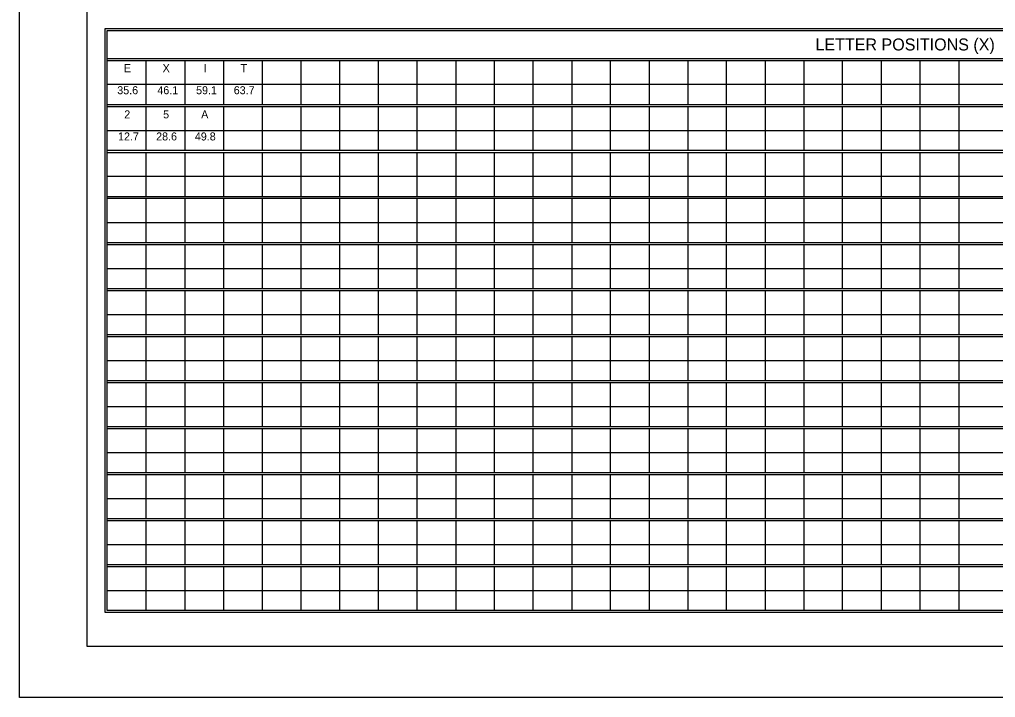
# Model space of a CAD drawing. Extents: x 1806251 to 1809821, y 414895 to 422886.
# Drawn here: x 1809672.13 to 1809679.34, y 415365.97 to 415370.98 of the extents above; entities that cross this region are included whole.
import ezdxf

# ---------------------------------------------------------------- set-up
doc = ezdxf.new("R2010")
doc.units = 0
doc.layers.add('GSSHT', color=7, linetype='Continuous')

msp = doc.modelspace()

# ---------------------------------------------------------------- linework, layer by layer
at = {"layer": 'GSSHT'}
for p, q in [((1809672.1349, 415365.9725), (1809672.1349, 415374.2262)), ((1809672.7816, 415370.6885), (1809684.4905, 415370.6885)), ((1809672.7816, 415370.6737), (1809684.4905, 415370.6737)), ((1809673.0681, 415370.6737), (1809673.0681, 415370.3489)), ((1809673.3545, 415370.6737), (1809673.3545, 415370.3489)), ((1809673.641, 415370.6737), (1809673.641, 415370.3489)), ((1809673.9245, 415370.6737), (1809673.9245, 415370.3489)), ((1809674.2109, 415370.6737), (1809674.2109, 415370.3489)), ((1809674.4973, 415370.6737), (1809674.4973, 415370.3489)), ((1809674.7808, 415370.6737), (1809674.7808, 415370.3489)), ((1809675.0673, 415370.6737), (1809675.0673, 415370.3489)), ((1809675.3537, 415370.6737), (1809675.3537, 415370.3489)), ((1809675.6372, 415370.6737), (1809675.6372, 415370.3489)), ((1809675.9237, 415370.6737), (1809675.9237, 415370.3489)), ((1809676.2101, 415370.6737), (1809676.2101, 415370.3489)), ((1809676.4936, 415370.6737), (1809676.4936, 415370.3489)), ((1809676.7801, 415370.6737), (1809676.7801, 415370.3489)), ((1809677.0665, 415370.6737), (1809677.0665, 415370.3489)), ((1809677.35, 415370.6737), (1809677.35, 415370.3489)), ((1809677.6364, 415370.6737), (1809677.6364, 415370.3489)), ((1809677.9229, 415370.6737), (1809677.9229, 415370.3489)), ((1809678.2064, 415370.6737), (1809678.2064, 415370.3489)), ((1809678.4928, 415370.6737), (1809678.4928, 415370.3489)), ((1809678.7793, 415370.6737), (1809678.7793, 415370.3489)), ((1809679.0657, 415370.6737), (1809679.0657, 415370.3489)), ((1809672.7816, 415370.4995), (1809683.6311, 415370.4995)), ((1809672.7816, 415370.3489), (1809684.4905, 415370.3489)), ((1809672.7816, 415370.3341), (1809684.4905, 415370.3341)), ((1809673.0681, 415370.3341), (1809673.0681, 415370.0122)), ((1809673.3545, 415370.3341), (1809673.3545, 415370.0122)), ((1809673.641, 415370.3341), (1809673.641, 415370.0122)), ((1809673.9245, 415370.3341), (1809673.9245, 415370.0122)), ((1809674.2109, 415370.3341), (1809674.2109, 415370.0122)), ((1809674.4973, 415370.3341), (1809674.4973, 415370.0122)), ((1809674.7808, 415370.3341), (1809674.7808, 415370.0122)), ((1809675.0673, 415370.3341), (1809675.0673, 415370.0122)), ((1809675.3537, 415370.3341), (1809675.3537, 415370.0122)), ((1809675.6372, 415370.3341), (1809675.6372, 415370.0122)), ((1809675.9237, 415370.3341), (1809675.9237, 415370.0122)), ((1809676.2101, 415370.3341), (1809676.2101, 415370.0122)), ((1809676.4936, 415370.3341), (1809676.4936, 415370.0122)), ((1809676.7801, 415370.3341), (1809676.7801, 415370.0122)), ((1809677.0665, 415370.3341), (1809677.0665, 415370.0122)), ((1809677.35, 415370.3341), (1809677.35, 415370.0122)), ((1809677.6364, 415370.3341), (1809677.6364, 415370.0122)), ((1809677.9229, 415370.3341), (1809677.9229, 415370.0122)), ((1809678.2064, 415370.3341), (1809678.2064, 415370.0122)), ((1809678.4928, 415370.3341), (1809678.4928, 415370.0122)), ((1809678.7793, 415370.3341), (1809678.7793, 415370.0122)), ((1809679.0657, 415370.3341), (1809679.0657, 415370.0122)), ((1809672.7816, 415370.1569), (1809683.6311, 415370.1569)), ((1809672.7816, 415370.0122), (1809684.4905, 415370.0122)), ((1809672.7816, 415369.9945), (1809684.4905, 415369.9945)), ((1809673.0681, 415369.9945), (1809673.0681, 415369.6697)), ((1809673.3545, 415369.9945), (1809673.3545, 415369.6697)), ((1809673.641, 415369.9945), (1809673.641, 415369.6697)), ((1809673.9245, 415369.9945), (1809673.9245, 415369.6697)), ((1809674.2109, 415369.9945), (1809674.2109, 415369.6697)), ((1809674.4973, 415369.9945), (1809674.4973, 415369.6697)), ((1809674.7808, 415369.9945), (1809674.7808, 415369.6697)), ((1809675.0673, 415369.9945), (1809675.0673, 415369.6697)), ((1809675.3537, 415369.9945), (1809675.3537, 415369.6697)), ((1809675.6372, 415369.9945), (1809675.6372, 415369.6697)), ((1809675.9237, 415369.9945), (1809675.9237, 415369.6697)), ((1809676.2101, 415369.9945), (1809676.2101, 415369.6697)), ((1809676.4936, 415369.9945), (1809676.4936, 415369.6697)), ((1809676.7801, 415369.9945), (1809676.7801, 415369.6697)), ((1809677.0665, 415369.9945), (1809677.0665, 415369.6697)), ((1809677.35, 415369.9945), (1809677.35, 415369.6697)), ((1809677.6364, 415369.9945), (1809677.6364, 415369.6697)), ((1809677.9229, 415369.9945), (1809677.9229, 415369.6697)), ((1809678.2064, 415369.9945), (1809678.2064, 415369.6697)), ((1809678.4928, 415369.9945), (1809678.4928, 415369.6697)), ((1809678.7793, 415369.9945), (1809678.7793, 415369.6697)), ((1809679.0657, 415369.9945), (1809679.0657, 415369.6697)), ((1809672.7816, 415369.8203), (1809683.6311, 415369.8203)), ((1809672.7816, 415369.6697), (1809684.4905, 415369.6697)), ((1809672.7816, 415369.6579), (1809684.4905, 415369.6579)), ((1809673.0681, 415369.6579), (1809673.0681, 415369.3301)), ((1809673.3545, 415369.6579), (1809673.3545, 415369.3301)), ((1809673.641, 415369.6579), (1809673.641, 415369.3301)), ((1809673.9245, 415369.6579), (1809673.9245, 415369.3301)), ((1809674.2109, 415369.6579), (1809674.2109, 415369.3301)), ((1809674.4973, 415369.6579), (1809674.4973, 415369.3301)), ((1809674.7808, 415369.6579), (1809674.7808, 415369.3301)), ((1809675.0673, 415369.6579), (1809675.0673, 415369.3301)), ((1809675.3537, 415369.6579), (1809675.3537, 415369.3301)), ((1809675.6372, 415369.6579), (1809675.6372, 415369.3301)), ((1809675.9237, 415369.6579), (1809675.9237, 415369.3301)), ((1809676.2101, 415369.6579), (1809676.2101, 415369.3301)), ((1809676.4936, 415369.6579), (1809676.4936, 415369.3301)), ((1809676.7801, 415369.6579), (1809676.7801, 415369.3301)), ((1809677.0665, 415369.6579), (1809677.0665, 415369.3301)), ((1809677.35, 415369.6579), (1809677.35, 415369.3301)), ((1809677.6364, 415369.6579), (1809677.6364, 415369.3301)), ((1809677.9229, 415369.6579), (1809677.9229, 415369.3301)), ((1809678.2064, 415369.6579), (1809678.2064, 415369.3301)), ((1809678.4928, 415369.6579), (1809678.4928, 415369.3301)), ((1809678.7793, 415369.6579), (1809678.7793, 415369.3301)), ((1809679.0657, 415369.6579), (1809679.0657, 415369.3301)), ((1809672.7816, 415369.4777), (1809683.6311, 415369.4777)), ((1809672.7816, 415369.3301), (1809684.4905, 415369.3301)), ((1809672.7816, 415369.3153), (1809684.4905, 415369.3153)), ((1809673.0681, 415369.3153), (1809673.0681, 415368.9905)), ((1809673.3545, 415369.3153), (1809673.3545, 415368.9905)), ((1809673.641, 415369.3153), (1809673.641, 415368.9905)), ((1809673.9245, 415369.3153), (1809673.9245, 415368.9905)), ((1809674.2109, 415369.3153), (1809674.2109, 415368.9905)), ((1809674.4973, 415369.3153), (1809674.4973, 415368.9905)), ((1809674.7808, 415369.3153), (1809674.7808, 415368.9905)), ((1809675.0673, 415369.3153), (1809675.0673, 415368.9905)), ((1809675.3537, 415369.3153), (1809675.3537, 415368.9905)), ((1809675.6372, 415369.3153), (1809675.6372, 415368.9905)), ((1809675.9237, 415369.3153), (1809675.9237, 415368.9905)), ((1809676.2101, 415369.3153), (1809676.2101, 415368.9905)), ((1809676.4936, 415369.3153), (1809676.4936, 415368.9905)), ((1809676.7801, 415369.3153), (1809676.7801, 415368.9905)), ((1809677.0665, 415369.3153), (1809677.0665, 415368.9905)), ((1809677.35, 415369.3153), (1809677.35, 415368.9905)), ((1809677.6364, 415369.3153), (1809677.6364, 415368.9905)), ((1809677.9229, 415369.3153), (1809677.9229, 415368.9905)), ((1809678.2064, 415369.3153), (1809678.2064, 415368.9905)), ((1809678.4928, 415369.3153), (1809678.4928, 415368.9905)), ((1809678.7793, 415369.3153), (1809678.7793, 415368.9905)), ((1809679.0657, 415369.3153), (1809679.0657, 415368.9905)), ((1809672.7816, 415369.1381), (1809683.6311, 415369.1381)), ((1809672.7816, 415368.9905), (1809684.4905, 415368.9905)), ((1809672.7816, 415368.9757), (1809684.4905, 415368.9757)), ((1809673.0681, 415368.9757), (1809673.0681, 415368.6509)), ((1809673.3545, 415368.9757), (1809673.3545, 415368.6509)), ((1809673.641, 415368.9757), (1809673.641, 415368.6509)), ((1809673.9245, 415368.9757), (1809673.9245, 415368.6509)), ((1809674.2109, 415368.9757), (1809674.2109, 415368.6509)), ((1809674.4973, 415368.9757), (1809674.4973, 415368.6509)), ((1809674.7808, 415368.9757), (1809674.7808, 415368.6509)), ((1809675.0673, 415368.9757), (1809675.0673, 415368.6509)), ((1809675.3537, 415368.9757), (1809675.3537, 415368.6509)), ((1809675.6372, 415368.9757), (1809675.6372, 415368.6509)), ((1809675.9237, 415368.9757), (1809675.9237, 415368.6509)), ((1809676.2101, 415368.9757), (1809676.2101, 415368.6509)), ((1809676.4936, 415368.9757), (1809676.4936, 415368.6509)), ((1809676.7801, 415368.9757), (1809676.7801, 415368.6509)), ((1809677.0665, 415368.9757), (1809677.0665, 415368.6509)), ((1809677.35, 415368.9757), (1809677.35, 415368.6509)), ((1809677.6364, 415368.9757), (1809677.6364, 415368.6509)), ((1809677.9229, 415368.9757), (1809677.9229, 415368.6509)), ((1809678.2064, 415368.9757), (1809678.2064, 415368.6509)), ((1809678.4928, 415368.9757), (1809678.4928, 415368.6509)), ((1809678.7793, 415368.9757), (1809678.7793, 415368.6509)), ((1809679.0657, 415368.9757), (1809679.0657, 415368.6509)), ((1809672.7816, 415368.7985), (1809683.6311, 415368.7985)), ((1809672.7816, 415368.6509), (1809684.4905, 415368.6509)), ((1809672.7816, 415368.6361), (1809684.4905, 415368.6361)), ((1809673.0681, 415368.6361), (1809673.0681, 415368.3113)), ((1809673.3545, 415368.6361), (1809673.3545, 415368.3113)), ((1809673.641, 415368.6361), (1809673.641, 415368.3113)), ((1809673.9245, 415368.6361), (1809673.9245, 415368.3113)), ((1809674.2109, 415368.6361), (1809674.2109, 415368.3113)), ((1809674.4973, 415368.6361), (1809674.4973, 415368.3113)), ((1809674.7808, 415368.6361), (1809674.7808, 415368.3113)), ((1809675.0673, 415368.6361), (1809675.0673, 415368.3113)), ((1809675.3537, 415368.6361), (1809675.3537, 415368.3113)), ((1809675.6372, 415368.6361), (1809675.6372, 415368.3113)), ((1809675.9237, 415368.6361), (1809675.9237, 415368.3113)), ((1809676.2101, 415368.6361), (1809676.2101, 415368.3113)), ((1809676.4936, 415368.6361), (1809676.4936, 415368.3113)), ((1809676.7801, 415368.6361), (1809676.7801, 415368.3113)), ((1809677.0665, 415368.6361), (1809677.0665, 415368.3113)), ((1809677.35, 415368.6361), (1809677.35, 415368.3113)), ((1809677.6364, 415368.6361), (1809677.6364, 415368.3113)), ((1809677.9229, 415368.6361), (1809677.9229, 415368.3113)), ((1809678.2064, 415368.6361), (1809678.2064, 415368.3113)), ((1809678.4928, 415368.6361), (1809678.4928, 415368.3113)), ((1809678.7793, 415368.6361), (1809678.7793, 415368.3113)), ((1809679.0657, 415368.6361), (1809679.0657, 415368.3113)), ((1809672.7816, 415368.4589), (1809683.6311, 415368.4589)), ((1809672.7816, 415368.3113), (1809684.4905, 415368.3113)), ((1809672.7816, 415368.2965), (1809684.4905, 415368.2965)), ((1809673.0681, 415368.2965), (1809673.0681, 415367.9717)), ((1809673.3545, 415368.2965), (1809673.3545, 415367.9717)), ((1809673.641, 415368.2965), (1809673.641, 415367.9717)), ((1809673.9245, 415368.2965), (1809673.9245, 415367.9717)), ((1809674.2109, 415368.2965), (1809674.2109, 415367.9717)), ((1809674.4973, 415368.2965), (1809674.4973, 415367.9717)), ((1809674.7808, 415368.2965), (1809674.7808, 415367.9717)), ((1809675.0673, 415368.2965), (1809675.0673, 415367.9717)), ((1809675.3537, 415368.2965), (1809675.3537, 415367.9717)), ((1809675.6372, 415368.2965), (1809675.6372, 415367.9717)), ((1809675.9237, 415368.2965), (1809675.9237, 415367.9717)), ((1809676.2101, 415368.2965), (1809676.2101, 415367.9717)), ((1809676.4936, 415368.2965), (1809676.4936, 415367.9717)), ((1809676.7801, 415368.2965), (1809676.7801, 415367.9717)), ((1809677.0665, 415368.2965), (1809677.0665, 415367.9717)), ((1809677.35, 415368.2965), (1809677.35, 415367.9717)), ((1809677.6364, 415368.2965), (1809677.6364, 415367.9717)), ((1809677.9229, 415368.2965), (1809677.9229, 415367.9717)), ((1809678.2064, 415368.2965), (1809678.2064, 415367.9717)), ((1809678.4928, 415368.2965), (1809678.4928, 415367.9717)), ((1809678.7793, 415368.2965), (1809678.7793, 415367.9717)), ((1809679.0657, 415368.2965), (1809679.0657, 415367.9717)), ((1809672.7816, 415368.1193), (1809683.6311, 415368.1193)), ((1809672.7816, 415367.9717), (1809684.4905, 415367.9717)), ((1809672.7816, 415367.9569), (1809684.4905, 415367.9569)), ((1809673.0681, 415367.9569), (1809673.0681, 415367.6321)), ((1809673.3545, 415367.9569), (1809673.3545, 415367.6321)), ((1809673.641, 415367.9569), (1809673.641, 415367.6321)), ((1809673.9245, 415367.9569), (1809673.9245, 415367.6321)), ((1809674.2109, 415367.9569), (1809674.2109, 415367.6321)), ((1809674.4973, 415367.9569), (1809674.4973, 415367.6321)), ((1809674.7808, 415367.9569), (1809674.7808, 415367.6321)), ((1809675.0673, 415367.9569), (1809675.0673, 415367.6321)), ((1809675.3537, 415367.9569), (1809675.3537, 415367.6321)), ((1809675.6372, 415367.9569), (1809675.6372, 415367.6321)), ((1809675.9237, 415367.9569), (1809675.9237, 415367.6321)), ((1809676.2101, 415367.9569), (1809676.2101, 415367.6321)), ((1809676.4936, 415367.9569), (1809676.4936, 415367.6321)), ((1809676.7801, 415367.9569), (1809676.7801, 415367.6321)), ((1809677.0665, 415367.9569), (1809677.0665, 415367.6321)), ((1809677.35, 415367.9569), (1809677.35, 415367.6321)), ((1809677.6364, 415367.9569), (1809677.6364, 415367.6321)), ((1809677.9229, 415367.9569), (1809677.9229, 415367.6321)), ((1809678.2064, 415367.9569), (1809678.2064, 415367.6321)), ((1809678.4928, 415367.9569), (1809678.4928, 415367.6321)), ((1809678.7793, 415367.9569), (1809678.7793, 415367.6321)), ((1809679.0657, 415367.9569), (1809679.0657, 415367.6321)), ((1809672.7816, 415367.7797), (1809683.6311, 415367.7797)), ((1809672.7816, 415367.6321), (1809684.4905, 415367.6321)), ((1809672.7816, 415367.6173), (1809684.4905, 415367.6173)), ((1809673.0681, 415367.6173), (1809673.0681, 415367.2925)), ((1809673.3545, 415367.6173), (1809673.3545, 415367.2925)), ((1809673.641, 415367.6173), (1809673.641, 415367.2925)), ((1809673.9245, 415367.6173), (1809673.9245, 415367.2925)), ((1809674.2109, 415367.6173), (1809674.2109, 415367.2925)), ((1809674.4973, 415367.6173), (1809674.4973, 415367.2925)), ((1809674.7808, 415367.6173), (1809674.7808, 415367.2925)), ((1809675.0673, 415367.6173), (1809675.0673, 415367.2925)), ((1809675.3537, 415367.6173), (1809675.3537, 415367.2925)), ((1809675.6372, 415367.6173), (1809675.6372, 415367.2925)), ((1809675.9237, 415367.6173), (1809675.9237, 415367.2925)), ((1809676.2101, 415367.6173), (1809676.2101, 415367.2925)), ((1809676.4936, 415367.6173), (1809676.4936, 415367.2925)), ((1809676.7801, 415367.6173), (1809676.7801, 415367.2925)), ((1809677.0665, 415367.6173), (1809677.0665, 415367.2925)), ((1809677.35, 415367.6173), (1809677.35, 415367.2925)), ((1809677.6364, 415367.6173), (1809677.6364, 415367.2925)), ((1809677.9229, 415367.6173), (1809677.9229, 415367.2925)), ((1809678.2064, 415367.6173), (1809678.2064, 415367.2925)), ((1809678.4928, 415367.6173), (1809678.4928, 415367.2925)), ((1809678.7793, 415367.6173), (1809678.7793, 415367.2925)), ((1809679.0657, 415367.6173), (1809679.0657, 415367.2925)), ((1809672.7816, 415367.4401), (1809683.6311, 415367.4401)), ((1809672.7816, 415367.2925), (1809684.4905, 415367.2925)), ((1809672.7816, 415367.2777), (1809684.4905, 415367.2777)), ((1809673.0681, 415367.2777), (1809673.0681, 415366.9529)), ((1809673.3545, 415367.2777), (1809673.3545, 415366.9529)), ((1809673.641, 415367.2777), (1809673.641, 415366.9529)), ((1809673.9245, 415367.2777), (1809673.9245, 415366.9529)), ((1809674.2109, 415367.2777), (1809674.2109, 415366.9529)), ((1809674.4973, 415367.2777), (1809674.4973, 415366.9529)), ((1809674.7808, 415367.2777), (1809674.7808, 415366.9529)), ((1809675.0673, 415367.2777), (1809675.0673, 415366.9529)), ((1809675.3537, 415367.2777), (1809675.3537, 415366.9529)), ((1809675.6372, 415367.2777), (1809675.6372, 415366.9529)), ((1809675.9237, 415367.2777), (1809675.9237, 415366.9529)), ((1809676.2101, 415367.2777), (1809676.2101, 415366.9529)), ((1809676.4936, 415367.2777), (1809676.4936, 415366.9529)), ((1809676.7801, 415367.2777), (1809676.7801, 415366.9529)), ((1809677.0665, 415367.2777), (1809677.0665, 415366.9529)), ((1809677.35, 415367.2777), (1809677.35, 415366.9529)), ((1809677.6364, 415367.2777), (1809677.6364, 415366.9529)), ((1809677.9229, 415367.2777), (1809677.9229, 415366.9529)), ((1809678.2064, 415367.2777), (1809678.2064, 415366.9529)), ((1809678.4928, 415367.2777), (1809678.4928, 415366.9529)), ((1809678.7793, 415367.2777), (1809678.7793, 415366.9529)), ((1809679.0657, 415367.2777), (1809679.0657, 415366.9529)), ((1809672.7816, 415367.1005), (1809683.6311, 415367.1005)), ((1809672.7816, 415366.9529), (1809684.4905, 415366.9529)), ((1809672.7816, 415366.9381), (1809684.4905, 415366.9381)), ((1809673.0681, 415366.9381), (1809673.0681, 415366.6133)), ((1809673.3545, 415366.9381), (1809673.3545, 415366.6133)), ((1809673.641, 415366.9381), (1809673.641, 415366.6133)), ((1809673.9245, 415366.9381), (1809673.9245, 415366.6133)), ((1809674.2109, 415366.9381), (1809674.2109, 415366.6133)), ((1809674.4973, 415366.9381), (1809674.4973, 415366.6133)), ((1809674.7808, 415366.9381), (1809674.7808, 415366.6133)), ((1809675.0673, 415366.9381), (1809675.0673, 415366.6133)), ((1809675.3537, 415366.9381), (1809675.3537, 415366.6133)), ((1809675.6372, 415366.9381), (1809675.6372, 415366.6133)), ((1809675.9237, 415366.9381), (1809675.9237, 415366.6133)), ((1809676.2101, 415366.9381), (1809676.2101, 415366.6133)), ((1809676.4936, 415366.9381), (1809676.4936, 415366.6133)), ((1809676.7801, 415366.9381), (1809676.7801, 415366.6133)), ((1809677.0665, 415366.9381), (1809677.0665, 415366.6133)), ((1809677.35, 415366.9381), (1809677.35, 415366.6133)), ((1809677.6364, 415366.9381), (1809677.6364, 415366.6133)), ((1809677.9229, 415366.9381), (1809677.9229, 415366.6133)), ((1809678.2064, 415366.9381), (1809678.2064, 415366.6133)), ((1809678.4928, 415366.9381), (1809678.4928, 415366.6133)), ((1809678.7793, 415366.9381), (1809678.7793, 415366.6133)), ((1809679.0657, 415366.9381), (1809679.0657, 415366.6133)), ((1809672.7816, 415366.7609), (1809683.6311, 415366.7609)), ((1809684.8891, 415365.9725), (1809672.1349, 415365.9725))]:
    msp.add_line(p, q, dxfattribs=at)
for points in [[(1809672.634, 415373.8512), (1809684.6381, 415373.8512), (1809684.6381, 415366.3475), (1809672.634, 415366.3475)], [(1809672.7669, 415370.91), (1809684.5052, 415370.91), (1809684.5052, 415366.5985), (1809672.7669, 415366.5985)], [(1809672.7816, 415370.8952), (1809684.4905, 415370.8952), (1809684.4905, 415366.6133), (1809672.7816, 415366.6133)]]:
    msp.add_lwpolyline(points, close=True, dxfattribs=at)

# ---------------------------------------------------------------- texts
for s, height, p in [('LETTER POSITIONS (X)', 0.088592, (1809678.0085, 415370.7475)), ('E', 0.0591, (1809672.9053, 415370.5874)), ('X', 0.0591, (1809673.1911, 415370.5874)), ('I', 0.0591, (1809673.4939, 415370.5874)), ('T', 0.0591, (1809673.7662, 415370.5874)), ('35.6', 0.05906, (1809672.8563, 415370.4246)), ('46.1', 0.05906, (1809673.1521, 415370.4246)), ('59.1', 0.05906, (1809673.4379, 415370.4246)), ('63.7', 0.05906, (1809673.7157, 415370.4246)), ('2', 0.0591, (1809672.9078, 415370.2464)), ('5', 0.0591, (1809673.1946, 415370.2464)), ('A', 0.0591, (1809673.4754, 415370.2464)), ('12.7', 0.05906, (1809672.8618, 415370.0835)), ('28.6', 0.05906, (1809673.1431, 415370.0835)), ('49.8', 0.05906, (1809673.4289, 415370.0835))]:
    msp.add_text(s, height=height, dxfattribs=at).set_placement(p)

doc.saveas('drawing.dxf')
